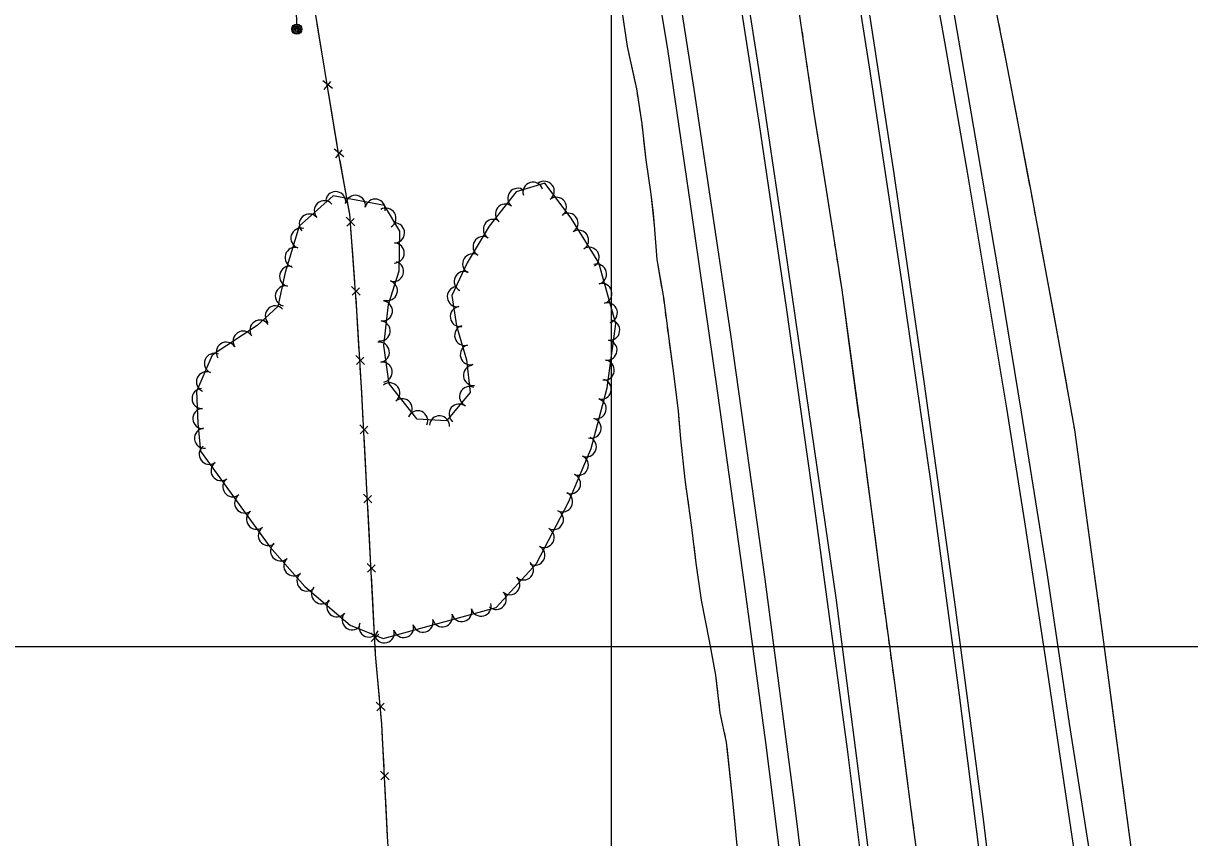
# Model space of a CAD drawing. Extents: x 353423 to 364002, y 127000 to 201942.
# Drawn here: x 359765.2 to 360230.9, y 160923.7 to 161248.8 of the extents above; entities that cross this region are included whole.
import ezdxf

# ---------------------------------------------------------------- set-up
doc = ezdxf.new("R2010")
doc.units = 0
for name, color, linetype in [('E_DTM_SlopeBottom', 7, 'Continuous'), ('E_DTM_SlopeTop', 7, 'Continuous'), ('E_FEN_Generic', 7, 'Continuous'), ('E_LAND_BrushLine', 7, 'Continuous'), ('E_LAND_TreeLine', 7, 'Continuous'), ('E_STRUCT_WingWall', 7, 'Continuous')]:
    doc.layers.add(name, color=color, linetype=linetype)

msp = doc.modelspace()

# ---------------------------------------------------------------- linework, layer by layer
at = {"layer": 'E_DTM_SlopeBottom'}
for p, q in [((359888.57, 161222.77), (359884.79, 161225.89)), ((359885.36, 161222.41), (359888.02, 161225.67)), ((359893.14, 161195.48), (359889.31, 161198.55)), ((359889.94, 161195.08), (359892.55, 161198.37)), ((359897.6, 161167.98), (359894.12, 161171.43)), ((359894.38, 161167.91), (359897.32, 161170.92)), ((359899.66, 161140.36), (359896.17, 161143.81)), ((359896.43, 161140.29), (359899.37, 161143.3)), ((359901.38, 161112.69), (359897.95, 161116.19)), ((359898.15, 161112.67), (359901.14, 161115.63)), ((359902.89, 161085.02), (359899.48, 161088.55)), ((359899.67, 161085.02), (359902.67, 161087.97)), ((359904.36, 161057.36), (359900.95, 161060.89)), ((359901.14, 161057.36), (359904.14, 161060.31)), ((359905.83, 161029.71), (359902.41, 161033.23)), ((359902.6, 161029.7), (359905.6, 161032.65)), ((359907.29, 161002.05), (359903.88, 161005.57)), ((359904.07, 161002.05), (359907.07, 161004.99)), ((359909.6, 160974.51), (359906.06, 160977.9)), ((359906.38, 160974.39), (359909.27, 160977.44)), ((359911.21, 160946.8), (359907.81, 160950.32)), ((359907.99, 160946.8), (359910.99, 160949.74))]:
    msp.add_line(p, q, dxfattribs=at)
for points in [[(359945.26, 160536.06), (359937.62, 160612.95), (359930.43, 160686.07), (359923.46, 160754.08), (359917.39, 160818.01), (359915.71, 160837.17), (359913.73, 160876.36), (359910.62, 160924.15), (359908.35, 160969.1), (359905.83, 160996.93), (359900.18, 161103.49), (359898.38, 161134.18), (359895.53, 161172.6), (359890.69, 161199.33), (359881.71, 161253.65), (359873.21, 161296.1), (359850.17, 161414.58), (359835.53, 161494.79), (359821.42, 161568.92), (359805.37, 161660.77), (359790.95, 161737.5), (359778.41, 161805.21), (359772.5, 161837.94)], [(359884.15, 161238.91), (359882.53, 161248.68)], [(359885.98, 161227.81), (359884.15, 161238.91)], [(359888.66, 161211.59), (359887.05, 161221.35)], [(359890.5, 161200.48), (359888.66, 161211.59)], [(359893.41, 161184.3), (359891.65, 161194.04)], [(359895.41, 161173.22), (359893.41, 161184.3)], [(359896.7, 161156.83), (359895.96, 161166.71)], [(359897.53, 161145.61), (359896.7, 161156.83)], [(359898.67, 161129.21), (359898.38, 161134.18), (359898.02, 161139.08)], [(359899.33, 161117.97), (359898.67, 161129.21)], [(359900.29, 161101.56), (359900.18, 161103.49), (359899.72, 161111.44)], [(359900.88, 161090.32), (359900.29, 161101.56)], [(359901.75, 161073.9), (359901.23, 161083.78)], [(359902.35, 161062.66), (359901.75, 161073.9)], [(359903.22, 161046.24), (359902.69, 161056.12)], [(359903.81, 161035), (359903.22, 161046.24)], [(359904.68, 161018.58), (359904.16, 161028.46)], [(359905.28, 161007.34), (359904.68, 161018.58)], [(359906.37, 160990.93), (359905.83, 160996.93), (359905.62, 161000.8)], [(359907.39, 160979.73), (359906.37, 160990.93)], [(359908.64, 160963.33), (359908.35, 160969.1), (359907.98, 160973.21)], [(359909.21, 160952.09), (359908.64, 160963.33)], [(359910.04, 160935.67), (359909.54, 160945.56)], [(359910.61, 160924.43), (359910.04, 160935.67)]]:
    msp.add_lwpolyline(points, dxfattribs=at)
at = {"layer": 'E_DTM_SlopeTop'}
for points in [[(360029.33, 161839.01), (360044.77, 161764.64), (360049.31, 161742.22), (360074.79, 161609.64), (360086.42, 161548.32), (360096.18, 161494.1), (360105.28, 161442.2), (360113.24, 161394.39), (360123.05, 161336.4), (360133.54, 161271.64), (360143.67, 161212.65), (360154.23, 161150.42), (360163.55, 161093.55), (360174.03, 161028.69), (360182.79, 160969.35), (360192.05, 160909.93), (360203.01, 160833.39), (360209.19, 160778.53), (360219.97, 160673.83), (360226.01, 160610.35), (360231.9, 160542.43)], [(359921.54, 161835.14), (359936.96, 161760.72), (359954.25, 161673.61), (359969.9, 161592.05), (359982.43, 161524.24), (359995.55, 161450.22), (360007.42, 161380.65), (360019.84, 161306.18), (360032.87, 161222.53), (360047.56, 161124.62), (360061.25, 161026.99), (360073.09, 160936.71), (360083.76, 160850.61), (360089.47, 160792.04), (360092.71, 160741.92), (360097.8, 160669.49), (360104.03, 160584.4), (360109.24, 160505.67)], [(360177.52, 160059.06), (360171.37, 160173.98), (360166.95, 160243.94), (360162.41, 160310.71), (360157.28, 160384.13), (360153.27, 160435.86), (360148.01, 160494.18), (360142.45, 160556.77), (360136.84, 160612.04), (360130.4, 160674.1), (360123.44, 160741.37), (360117.17, 160799.53), (360107.97, 160875.77), (360099.75, 160942.02), (360089.74, 161019.55), (360077.93, 161100.93), (360067.67, 161171.74), (360058.82, 161230.77), (360050.29, 161285.04), (360035.85, 161375.99), (360022.5, 161452.85), (360009.11, 161528.09), (359995.13, 161602.62), (359985.78, 161654.8)], [(360174.06, 160058.97), (360168.86, 160158.3), (360164.51, 160230.71), (360159.87, 160297.11), (360155.35, 160365.44), (360148.6, 160448.31), (360141.69, 160527.4), (360133.95, 160608.47), (360125.94, 160688.46), (360116.3, 160776.77), (360106.76, 160858.97), (360094.3, 160959.04), (360081.39, 161054.27), (360069.95, 161135.4), (360059.08, 161208.46), (360047.08, 161285.49), (360035.65, 161356.36), (360023.95, 161422.79), (360011.27, 161495.99), (359996.68, 161577.52), (359986.73, 161630.1)], [(360047.76, 161558.92), (360056.5, 161509.95), (360067.66, 161446.97), (360078.25, 161384.81), (360090.28, 161311.79), (360103.05, 161230.49), (360116.06, 161144.15), (360127.41, 161066.04), (360138.87, 160980.57), (360151.16, 160883.15), (360159.2, 160818.5), (360167.72, 160739.36), (360174.3, 160678.46), (360181.1, 160612.19), (360187.94, 160536.37), (360193.59, 160472.49), (360199.54, 160401.73), (360204.33, 160342.22), (360207.42, 160297.26), (360212.37, 160220.52), (360216.18, 160162.76), (360219.68, 160102.57), (360221.99, 160045.56)], [(360054.01, 161541.5), (360068.82, 161458.64), (360084.66, 161366.27), (360101.29, 161263.7), (360112.74, 161188.84), (360124.74, 161105.79), (360136.98, 161017.75), (360148.39, 160931.18), (360162.17, 160817.09), (360173.74, 160713.34), (360181.94, 160632.18), (360189.83, 160551.6), (360199.08, 160444.04), (360204.47, 160378.41), (360210.74, 160294.22), (360217.38, 160194.03), (360222.56, 160105.89), (360225.15, 160045.87)], [(360226.15, 160544.2), (360221.64, 160594.9), (360218.75, 160624.96), (360213.79, 160674.27), (360209.48, 160717.16), (360204.46, 160761.66), (360198.58, 160815.01), (360193.11, 160859.54), (360187.41, 160901.12), (360180.72, 160945.67), (360173.29, 160995.83), (360165.06, 161049.82), (360157.85, 161095.21), (360150.49, 161139.19), (360142.1, 161189.49), (360133.07, 161241.48), (360124.5, 161289.53)], [(360127.86, 160061.42), (360128.27, 160126.68), (360126.75, 160171.45), (360123.82, 160220.86), (360119.66, 160280.64), (360115.43, 160339.42), (360111.18, 160401.98), (360107.39, 160453.55), (360103.44, 160510.97), (360098.03, 160589.49), (360092.06, 160672.38), (360085.99, 160752.42), (360078.19, 160828.95), (360070.46, 160892.31), (360061.69, 160961.7), (360053.07, 161024.82), (360042.54, 161101.15), (360031.55, 161176.81), (360022.47, 161238.49), (360015.93, 161277.67)]]:
    msp.add_lwpolyline(points, dxfattribs=at)
at = {"layer": 'E_FEN_Generic'}
msp.add_lwpolyline([(359863.66, 161039.89), (359877.55, 161024.04), (359895.7, 161008.62), (359908.91, 161003.23), (359953.91, 161015.64), (359970.08, 161033.18), (359982.79, 161057.7), (359991.96, 161079.09), (359998.28, 161103.39), (360001.78, 161128.84), (359994.96, 161153.21), (359983.87, 161171.1), (359973.36, 161185.04), (359962.01, 161181.61), (359951.22, 161167.93), (359942.36, 161153.19), (359936.25, 161140.25), (359938.1, 161128.02), (359942.09, 161114.48), (359943.53, 161101.51), (359934.14, 161090.1), (359922.42, 161090.78), (359911.29, 161104.97), (359909.09, 161120.17), (359910.95, 161136.56), (359915.27, 161150.06), (359915.5, 161165.92), (359909.41, 161176.09), (359888.9, 161179.99), (359875.26, 161167.87), (359869.69, 161149.43), (359866.76, 161135.85), (359858.61, 161128.19), (359840.61, 161116.38), (359834.32, 161101.81), (359834.85, 161089.24), (359835.92, 161078.01), (359863.66, 161039.89)], dxfattribs=at)
for centre, start, end in [((359968.67, 161181.43), 16.7916, 196.7763), ((359973.18, 161181.79), 307.0023, 126.987), ((359889.9, 161177.66), 349.2537, 169.2383), ((359897.78, 161176.17), 349.2537, 169.2383), ((359962.61, 161178.98), 51.754, 231.7387), ((359885.36, 161174.04), 41.637, 221.6217), ((359905.66, 161174.67), 349.2537, 169.2383), ((359957.65, 161172.69), 51.754, 231.7387), ((359978.01, 161175.38), 307.0023, 126.987), ((359879.37, 161168.71), 41.637, 221.6217), ((359909.97, 161171.07), 300.8736, 120.8583), ((359982.65, 161169.08), 301.8062, 121.7908), ((359876, 161163.06), 73.1848, 253.1695), ((359913.39, 161165.19), 269.1731, 89.1577), ((359952.86, 161166.58), 58.993, 238.9777), ((359986.87, 161162.26), 301.8062, 121.7908), ((359948.73, 161159.71), 58.993, 238.9777), ((359873.68, 161155.38), 73.1848, 253.1695), ((359913.27, 161157.17), 269.1731, 89.1577), ((359944.6, 161152.84), 58.993, 238.9777), ((359991.1, 161155.45), 301.8062, 121.7908), ((359912.98, 161149.8), 252.2718, 72.2564), ((359994.04, 161148.71), 285.6544, 105.6391), ((359871.49, 161147.85), 77.8463, 257.831), ((359941.2, 161145.81), 64.7013, 244.686), ((359869.8, 161140.01), 77.8463, 257.831), ((359910.54, 161142.16), 252.2718, 72.2564), ((359938.45, 161139.7), 98.6039, 278.5886), ((359996.2, 161140.99), 285.6544, 105.6391), ((359865.78, 161132.05), 43.2364, 223.2211), ((359908.55, 161134.01), 263.5443, 83.529), ((359939.65, 161131.77), 98.6039, 278.5886), ((359998.36, 161133.27), 285.6544, 105.6391), ((359859.64, 161126.35), 33.2697, 213.2544), ((359907.64, 161126.04), 263.5443, 83.529), ((359999.31, 161126.32), 262.1658, 82.1505), ((359852.93, 161121.96), 33.2697, 213.2544), ((359941.39, 161124.26), 106.4281, 286.4128), ((359846.23, 161117.56), 33.2697, 213.2544), ((359907.35, 161117.55), 278.2216, 98.2063), ((359943.66, 161116.56), 106.4281, 286.4128), ((359998.22, 161118.37), 262.1658, 82.1505), ((359841.47, 161113.09), 66.673, 246.6577), ((359908.49, 161109.61), 278.2216, 98.2063), ((359944.89, 161108.29), 96.3522, 276.3369), ((359997.13, 161110.43), 262.1658, 82.1505), ((359838.3, 161105.73), 66.673, 246.6577), ((359995.94, 161102.76), 255.4294, 75.4141), ((359836.54, 161099.06), 92.4133, 272.398), ((359911.5, 161101.29), 308.1297, 128.1144), ((359943.34, 161099.85), 64.5966, 244.5813), ((359916.45, 161094.98), 308.1297, 128.1144), ((359939.15, 161092.88), 50.5695, 230.5542), ((359993.92, 161094.99), 255.4294, 75.4141), ((359836.87, 161091.04), 92.4133, 272.398), ((359922.66, 161090.17), 336.7859, 156.7706), ((359931.33, 161088.16), 356.6974, 176.682), ((359837.54, 161083.17), 95.4767, 275.4613), ((359991.91, 161087.23), 255.4294, 75.4141), ((359989.97, 161079.78), 246.8146, 66.7992), ((359839.41, 161076.79), 126.0416, 306.0263), ((359844.13, 161070.3), 126.0416, 306.0263), ((359986.81, 161072.41), 246.8146, 66.7992), ((359983.65, 161065.04), 246.8146, 66.7992), ((359848.84, 161063.82), 126.0416, 306.0263), ((359853.56, 161057.33), 126.0416, 306.0263), ((359980.5, 161057.83), 242.6068, 62.5915), ((359976.81, 161050.71), 242.6068, 62.5915), ((359858.28, 161050.85), 126.0416, 306.0263), ((359863, 161044.36), 126.0416, 306.0263), ((359973.12, 161043.59), 242.6068, 62.5915), ((359867.88, 161038.26), 131.2511, 311.2358), ((359969.42, 161036.48), 242.6068, 62.5915), ((359873.17, 161032.23), 131.2511, 311.2358), ((359964.88, 161030.64), 227.3182, 47.3029), ((359878.45, 161026.2), 131.2511, 311.2358), ((359959.44, 161024.74), 227.3182, 47.3029), ((359884.24, 161021.11), 139.6517, 319.6364), ((359954.01, 161018.85), 227.3182, 47.3029), ((359890.35, 161015.92), 139.6517, 319.6364), ((359947.95, 161016.18), 195.4306, 15.4153), ((359896.46, 161010.73), 139.6517, 319.6364), ((359932.49, 161011.91), 195.4306, 15.4153), ((359940.22, 161014.04), 195.4306, 15.4153), ((359903.19, 161007.83), 157.8172, 337.8019), ((359917.03, 161007.65), 195.4306, 15.4153), ((359924.76, 161009.78), 195.4306, 15.4153), ((359909.3, 161005.51), 195.4306, 15.4153)]:
    msp.add_arc(centre, 4.01, start, end, dxfattribs=at)
at = {"layer": 'E_LAND_BrushLine'}
msp.add_lwpolyline([(359873.33, 161272.91), (359874.39, 161246.5)], dxfattribs=at)
for centre, radius in [((359874.36, 161246.49), 2.02), ((359874.35, 161246.49), 1.52), ((359874.39, 161246.5), 1.01), ((359874.38, 161246.5), 0.502)]:
    msp.add_circle(centre, radius, dxfattribs=at)
at = {"layer": 'E_LAND_TreeLine'}
for p, q in [((360000, 159500), (360000, 162000)), ((359500, 161000), (362500, 161000))]:
    msp.add_line(p, q, dxfattribs=at)
at = {"layer": 'E_STRUCT_WingWall'}
for points in [[(360126.62, 160883.14), (360119.72, 160934.97), (360113.11, 160985.58), (360106.9, 161031.66), (360100.32, 161081.49), (360092.11, 161142.39), (360085.83, 161182.42), (360080.8, 161213.76), (360074.21, 161259.12), (360066.5, 161316.37), (360055.33, 161382.37), (360046.24, 161434.83), (360037.31, 161483.7), (360028.27, 161534.78), (360021.18, 161582.83), (360012.69, 161621.2), (360005.23, 161657.6), (360003.07, 161670.35)], [(360230.17, 160728.19), (360224.52, 160777.76), (360217.12, 160838.41), (360210.73, 160896.15), (360203.66, 160948.63), (360196.63, 161001.81), (360185, 161086.56), (360178.8, 161121.29), (360167.41, 161182.54), (360157.65, 161233.97), (360147.2, 161286.03)], [(360004.21, 161253.51), (360004.3, 161253.06), (360006.24, 161239.65), (360009.59, 161224.45)], [(360004.3, 161253.06), (360006.24, 161239.65), (360009.99, 161222.64), (360012.1, 161208.7), (360013.76, 161194.4), (360015.76, 161180.65), (360017.11, 161168.24), (360018.07, 161154.61), (360020.73, 161139.43), (360022.89, 161122.9), (360024.5, 161111.09), (360026.59, 161094.13), (360027.62, 161082.99), (360029.31, 161066.77), (360031.98, 161047.63), (360033.65, 161033.32), (360035.84, 161018.53), (360039.03, 161002.33), (360041.54, 160988.67), (360043.33, 160973.61), (360045.85, 160961.88), (360048.53, 160937.23), (360049.94, 160921.92)], [(360076.51, 161243.33), (360076.22, 161245.3)], [(360155.17, 161246.32), (360154.77, 161248.33)], [(360161.58, 161213.25), (360157.65, 161233.97), (360155.98, 161242.32)], [(360077.37, 161237.41), (360077.08, 161239.39)], [(360078.23, 161231.5), (360077.94, 161233.47)], [(360083.17, 161198.99), (360080.8, 161213.76), (360078.8, 161227.55)], [(360010.33, 161220.44), (360010.63, 161218.42)], [(360011.24, 161214.39), (360011.54, 161212.37)], [(360167.1, 161184.16), (360161.58, 161213.25)], [(360012.14, 161208.34), (360012.37, 161206.31)], [(360012.85, 161202.26), (360013.76, 161194.4), (360015.76, 161180.65), (360016.6, 161172.93)], [(360087.71, 161170.46), (360085.83, 161182.42), (360083.17, 161198.99)], [(360168.23, 161178.14), (360167.85, 161180.15)], [(360016.6, 161172.93), (360017.11, 161168.24), (360018.07, 161154.61), (360020, 161143.58)], [(360169.35, 161172.12), (360168.97, 161174.12)], [(360088.63, 161164.55), (360088.33, 161166.52)], [(360170.47, 161166.09), (360170.09, 161168.1)], [(360176.63, 161132.97), (360171.21, 161162.08)], [(360089.56, 161158.64), (360089.25, 161160.61)], [(360090.48, 161152.74), (360090.18, 161154.71)], [(360095.1, 161120.19), (360092.11, 161142.39), (360091.1, 161148.8)], [(360020.71, 161139.56), (360020.73, 161139.43), (360020.98, 161137.54)], [(360021.51, 161133.5), (360021.77, 161131.47)], [(360181.91, 161103.84), (360178.8, 161121.29), (360176.63, 161132.97)], [(360022.3, 161127.43), (360022.57, 161125.41)], [(360023.1, 161121.36), (360024.5, 161111.09), (360026.59, 161094.13), (360026.79, 161092.02)], [(360098.96, 161091.55), (360095.1, 161120.19)], [(360182.99, 161097.81), (360182.63, 161099.82)], [(360026.79, 161092.02), (360027.62, 161082.99), (360029.31, 161066.77), (360029.89, 161062.61)], [(360184.07, 161091.78), (360183.71, 161093.79)], [(360099.76, 161085.62), (360099.49, 161087.6)], [(360185.11, 161085.74), (360185, 161086.56), (360184.79, 161087.76)], [(360100.56, 161079.7), (360100.32, 161081.49), (360100.29, 161081.68)], [(360189.69, 161052.36), (360185.67, 161081.7)], [(360101.34, 161073.77), (360101.08, 161075.75)], [(360105.64, 161041.18), (360101.86, 161069.82)], [(360030.46, 161058.57), (360030.74, 161056.55)], [(360031.3, 161052.51), (360031.58, 161050.49)], [(360193.72, 161023.03), (360189.69, 161052.36)], [(360032.12, 161046.44), (360032.36, 161044.42)], [(360032.83, 161040.36), (360033.65, 161033.32), (360035.84, 161018.53), (360037.29, 161011.14)], [(360109.48, 161012.54), (360106.9, 161031.66), (360105.64, 161041.18)], [(360194.55, 161016.96), (360194.27, 161018.98)], [(360195.38, 161010.89), (360195.1, 161012.92)], [(360037.29, 161011.14), (360039.03, 161002.33), (360041.54, 160988.67), (360042.33, 160982)], [(360110.28, 161006.61), (360110.01, 161008.59)], [(360196.22, 161004.82), (360195.94, 161006.85)], [(360111.08, 161000.69), (360110.81, 161002.66)], [(360200.65, 160971.42), (360196.77, 161000.78)], [(360111.87, 160994.76), (360111.61, 160996.74)], [(360116.17, 160962.16), (360113.11, 160985.58), (360112.41, 160990.81)], [(360042.81, 160977.95), (360043.05, 160975.93)], [(360043.69, 160971.9), (360044.12, 160969.91)], [(360204.54, 160942.07), (360203.66, 160948.63), (360200.65, 160971.42)], [(360044.98, 160965.92), (360045.41, 160963.93)], [(360119.92, 160933.51), (360119.72, 160934.97), (360116.17, 160962.16)], [(360046.07, 160959.91), (360048.53, 160937.23), (360049.15, 160930.49)], [(360205.36, 160936), (360205.09, 160938.02)], [(360049.15, 160930.49), (360049.94, 160921.92), (360051.47, 160907.8), (360052.3, 160901.09)], [(360120.71, 160927.58), (360120.44, 160929.56)], [(360206.18, 160929.93), (360205.9, 160931.95)], [(360206.99, 160923.86), (360206.72, 160925.88)]]:
    msp.add_lwpolyline(points, dxfattribs=at)

doc.saveas('drawing.dxf')
